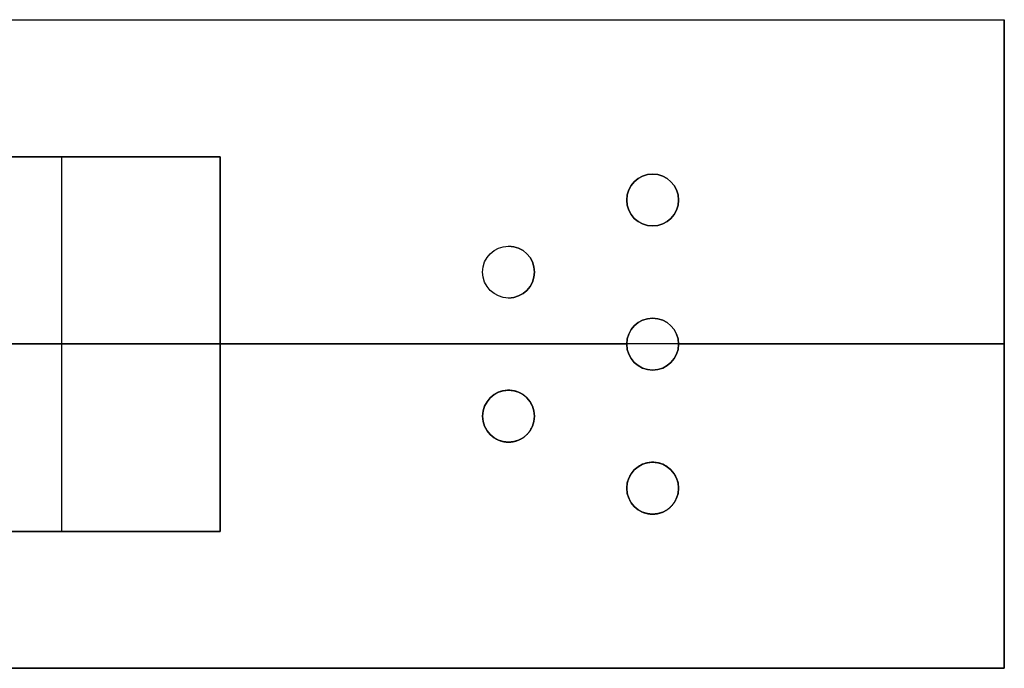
# Model space of a CAD drawing. Header units: millimetres. Extents: x -809 to 684, y -15 to 16.
# Tile 656 of 656: x 650 to 684, y -10 to 12. Entities that reach past the tile are written whole.
import ezdxf

# ---------------------------------------------------------------- set-up
doc = ezdxf.new("R2010")
doc.units = ezdxf.units.MM
doc.layers.add('METAL NEGRO', color=7, linetype='Continuous')

msp = doc.modelspace()

# ---------------------------------------------------------------- linework, layer by layer
at = {"layer": 'METAL NEGRO'}
for p, q in [((474.962, 12.451, 1109.497), (683.962, 12.451, 1109.497)), ((683.962, -10.049, 1109.491), (683.962, 12.451, 1109.491)), ((683.962, -10.054, 1118.736), (683.962, 12.446, 1118.747)), ((645.762, 7.697, 1118.494), (656.762, 7.697, 1118.494)), ((651.262, 7.696, 1118.744), (651.262, 7.697, 1118.244)), ((651.262, -5.303, 1118.238), (651.262, 7.697, 1118.244)), ((656.762, 7.697, 1118.491), (656.762, -5.303, 1118.491)), ((656.762, -5.304, 1118.738), (656.762, 7.696, 1118.744)), ((670.862, 6.196, 1118.744), (670.862, 6.197, 1118.244)), ((672.662, 6.196, 1118.744), (672.662, 6.197, 1118.244)), ((665.862, 3.696, 1118.742), (665.862, 3.697, 1118.242)), ((667.662, 3.696, 1118.742), (667.662, 3.697, 1118.242)), ((656.762, 1.197, 1118.241), (645.762, 1.197, 1118.241)), ((683.962, 1.205, 1100.241), (648.961, 1.205, 1100.241)), ((656.762, 1.197, 1118.241), (656.762, 1.197, 1118.741)), ((670.862, 1.196, 1118.741), (656.762, 1.196, 1118.741)), ((670.862, 1.196, 1118.741), (670.862, 1.197, 1118.241)), ((672.662, 1.196, 1118.741), (672.662, 1.197, 1118.241)), ((683.962, 1.196, 1118.741), (672.662, 1.196, 1118.741)), ((683.962, 1.201, 1100.241), (683.962, 1.201, 1118.741)), ((665.862, -1.304, 1118.74), (665.862, -1.303, 1118.24)), ((665.862, -1.304, 1118.74), (665.862, -1.303, 1118.24)), ((667.662, -1.304, 1118.74), (667.662, -1.303, 1118.24)), ((667.662, -1.304, 1118.74), (667.662, -1.303, 1118.24)), ((670.862, -3.804, 1118.739), (670.862, -3.803, 1118.239)), ((670.862, -3.804, 1118.739), (670.862, -3.803, 1118.239)), ((672.662, -3.804, 1118.739), (672.662, -3.803, 1118.239)), ((672.662, -3.804, 1118.739), (672.662, -3.803, 1118.239)), ((645.762, -5.303, 1118.488), (656.762, -5.303, 1118.488)), ((651.262, -5.303, 1118.238), (651.262, -5.304, 1118.738)), ((474.962, -10.049, 1109.486), (683.962, -10.049, 1109.486))]:
    msp.add_line(p, q, dxfattribs=at)
at = {"layer": 'METAL NEGRO', "extrusion": (5.0526e-13, 0.000480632, -1)}
msp.add_arc((-671.762, 6.734, -1118.24), 0.9, 270, 90, dxfattribs=at)
at = {"layer": 'METAL NEGRO', "extrusion": (1.13687e-13, 0.000480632, -1)}
for centre, start, end in [((-671.762, 6.734, -1118.49), 270, 90), ((-666.762, 4.234, -1118.49), 90, 270), ((-666.762, -0.766, -1118.49), 270, 90)]:
    msp.add_arc(centre, 0.9, start, end, dxfattribs=at)
at = {"layer": 'METAL NEGRO', "extrusion": (1.06255e-16, -0.000480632, 1)}
msp.add_arc((671.762, 6.734, 1118.74), 0.9, 90, 270, dxfattribs=at)
at = {"layer": 'METAL NEGRO', "extrusion": (-1.01052e-12, 0.000480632, -1)}
msp.add_arc((-671.762, 6.734, -1118.24), 0.9, 90, 270, dxfattribs=at)
at = {"layer": 'METAL NEGRO', "extrusion": (-1.13687e-13, 0.000480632, -1)}
msp.add_arc((-671.762, 6.734, -1118.49), 0.9, 90, 270, dxfattribs=at)
at = {"layer": 'METAL NEGRO', "extrusion": (-1.51709e-17, -0.000480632, 1)}
msp.add_arc((671.762, 6.734, 1118.74), 0.9, 270, 90, dxfattribs=at)
at = {"layer": 'METAL NEGRO', "extrusion": (5.05138e-13, 0.000480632, -1)}
msp.add_arc((-666.762, 4.234, -1118.74), 0.9, 270, 90, dxfattribs=at)
at = {"layer": 'METAL NEGRO', "extrusion": (-1.48129e-20, 0.000480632, -1)}
msp.add_arc((-666.762, 4.234, -1118.24), 0.9, 270, 90, dxfattribs=at)
at = {"layer": 'METAL NEGRO', "extrusion": (0, 0.000480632, -1)}
for centre, start, end in [((-666.762, 4.234, -1118.49), 270, 90), ((-671.762, 1.734, -1118.49), 270, 90), ((-671.762, 1.734, -1118.49), 90, 270), ((-666.762, -0.766, -1118.49), 270, 90), ((-666.762, -0.766, -1118.49), 90, 270), ((-666.762, -0.766, -1118.49), 90, 270), ((-671.762, -3.266, -1118.49), 270, 90), ((-671.762, -3.266, -1118.49), 270, 90), ((-671.762, -3.266, -1118.49), 90, 270), ((-671.762, -3.266, -1118.49), 90, 270)]:
    msp.add_arc(centre, 0.9, start, end, dxfattribs=at)
at = {"layer": 'METAL NEGRO', "extrusion": (-1.01049e-12, 0.000480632, -1)}
msp.add_arc((-666.762, 4.234, -1118.24), 0.9, 90, 270, dxfattribs=at)
at = {"layer": 'METAL NEGRO', "extrusion": (1.01052e-12, -0.000480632, 1)}
msp.add_arc((666.762, 4.234, 1118.74), 0.9, 270, 90, dxfattribs=at)
at = {"layer": 'METAL NEGRO', "extrusion": (-1.5193e-17, 0.000480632, -1)}
msp.add_arc((-671.762, 1.734, -1118.24), 0.9, 270, 90, dxfattribs=at)
at = {"layer": 'METAL NEGRO', "extrusion": (-5.05153e-13, -0.000480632, 1)}
msp.add_arc((671.762, 1.734, 1118.74), 0.9, 90, 270, dxfattribs=at)
at = {"layer": 'METAL NEGRO', "extrusion": (-5.05244e-13, 0.000480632, -1)}
msp.add_arc((-671.762, 1.734, -1118.24), 0.9, 90, 270, dxfattribs=at)
at = {"layer": 'METAL NEGRO', "extrusion": (1.01061e-12, -0.000480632, 1)}
msp.add_arc((671.762, 1.734, 1118.74), 0.9, 270, 90, dxfattribs=at)
at = {"layer": 'METAL NEGRO', "extrusion": (-5.0526e-13, -0.000480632, 1)}
msp.add_arc((666.762, -0.766, 1118.24), 0.9, 90, 270, dxfattribs=at)
at = {"layer": 'METAL NEGRO', "extrusion": (5.05305e-13, -0.000480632, 1)}
msp.add_arc((666.762, -0.766, 1118.74), 0.9, 90, 270, dxfattribs=at)
at = {"layer": 'METAL NEGRO', "extrusion": (5.05138e-13, -0.000480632, 1)}
msp.add_arc((666.762, -0.766, 1118.24), 0.9, 270, 90, dxfattribs=at)
at = {"layer": 'METAL NEGRO', "extrusion": (5.05244e-13, -0.000480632, 1)}
for centre in [(666.762, -0.766, 1118.74), (671.762, -3.266, 1118.74)]:
    msp.add_arc(centre, 0.9, 270, 90, dxfattribs=at)
at = {"layer": 'METAL NEGRO', "extrusion": (-5.05275e-13, -0.000480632, 1)}
msp.add_arc((671.762, -3.266, 1118.24), 0.9, 90, 270, dxfattribs=at)
at = {"layer": 'METAL NEGRO', "extrusion": (-5.05244e-13, -0.000480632, 1)}
msp.add_arc((671.762, -3.266, 1118.74), 0.9, 90, 270, dxfattribs=at)
at = {"layer": 'METAL NEGRO', "extrusion": (1.01043e-12, -0.000480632, 1)}
msp.add_arc((671.762, -3.266, 1118.24), 0.9, 270, 90, dxfattribs=at)
at = {"layer": 'METAL NEGRO'}
for points in [[(474.962, 12.455, 1100.247), (683.962, 12.455, 1100.247)], [(474.962, 12.446, 1118.747), (683.962, 12.446, 1118.747)], [(683.962, 12.455, 1100.247), (683.962, -10.045, 1100.236)], [(683.962, 12.446, 1118.747), (683.962, 12.455, 1100.247)], [(645.762, 7.697, 1118.244), (656.762, 7.697, 1118.244)], [(656.762, 7.696, 1118.744), (645.762, 7.696, 1118.744)], [(656.762, 7.697, 1118.244), (656.762, 7.696, 1118.744)], [(656.762, 7.697, 1118.244), (656.762, -5.303, 1118.238)], [(671.762, 7.096, 1118.744), (671.762, 7.097, 1118.244)], [(671.762, 5.297, 1118.243), (671.762, 5.296, 1118.743)], [(666.762, 4.596, 1118.743), (666.762, 4.597, 1118.243)], [(666.762, 2.797, 1118.242), (666.762, 2.796, 1118.742)], [(671.762, 2.096, 1118.742), (671.762, 2.097, 1118.242)], [(671.762, 0.297, 1118.241), (671.762, 0.296, 1118.741)], [(666.762, -0.403, 1118.24), (666.762, -0.404, 1118.74)], [(666.762, -0.404, 1118.74), (666.762, -0.403, 1118.24)], [(666.762, -2.204, 1118.74), (666.762, -2.203, 1118.24)], [(666.762, -2.203, 1118.24), (666.762, -2.204, 1118.74)], [(671.762, -2.903, 1118.239), (671.762, -2.904, 1118.739)], [(671.762, -2.904, 1118.739), (671.762, -2.903, 1118.239)], [(671.762, -4.704, 1118.738), (671.762, -4.703, 1118.238)], [(671.762, -4.703, 1118.238), (671.762, -4.704, 1118.738)], [(656.762, -5.303, 1118.238), (645.762, -5.303, 1118.238)], [(645.762, -5.304, 1118.738), (656.762, -5.304, 1118.738)], [(656.762, -5.303, 1118.238), (656.762, -5.304, 1118.738)], [(683.962, -10.045, 1100.236), (474.962, -10.045, 1100.236)], [(474.962, -10.054, 1118.736), (683.962, -10.054, 1118.736)], [(683.962, -10.045, 1100.236), (683.962, -10.054, 1118.736)]]:
    msp.add_open_spline(points, degree=1, dxfattribs=at)
for points, weights in [([(666.762, -0.404, 1118.74), (667.662, -0.404, 1118.74), (667.662, -1.304, 1118.74), (667.662, -2.204, 1118.74), (666.762, -2.204, 1118.74), (665.862, -2.204, 1118.74), (665.862, -1.304, 1118.74), (665.862, -0.404, 1118.74), (666.762, -0.404, 1118.74)], [1, 0.707106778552, 1, 0.707106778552, 1, 0.707106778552, 1, 0.707106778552, 1]), ([(671.762, -2.904, 1118.739), (672.662, -2.904, 1118.739), (672.662, -3.804, 1118.739), (672.662, -4.704, 1118.738), (671.762, -4.704, 1118.738), (670.862, -4.704, 1118.738), (670.862, -3.804, 1118.739), (670.862, -2.904, 1118.739), (671.762, -2.904, 1118.739)], [1, 0.707106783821, 1, 0.707106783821, 1, 0.707106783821, 1, 0.707106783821, 1])]:
    msp.add_rational_spline(points, weights, degree=2, knots=[0, 0, 0, 1.413717, 1.413717, 2.827433, 2.827433, 4.24115, 4.24115, 5.654867, 5.654867, 5.654867], dxfattribs=at)

doc.saveas('drawing.dxf')
